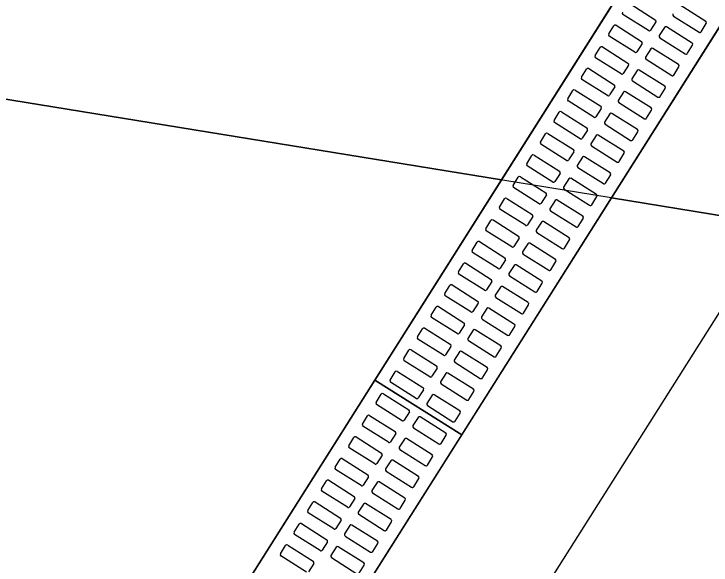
# Model space of a CAD drawing. Extents: x -746176 to -739709, y -1128407 to -1124482.
# Drawn here: x -743177.967 to -743176.607, y -1127098.094 to -1127097.018 of the extents above; entities that cross this region are included whole.
import ezdxf

# ---------------------------------------------------------------- set-up
doc = ezdxf.new("R2010")
doc.units = 0
for name, color, linetype in [('_Zabezpečovací zařízení_trasa', 7, 'Continuous'), ('ODVODNENI', 7, 'Continuous'), ('OSA_KOMUNIKACE', 7, 'Continuous'), ('SRAFA_UPRAVA', 7, 'Continuous')]:
    doc.layers.add(name, color=color, linetype=linetype)

msp = doc.modelspace()

# ---------------------------------------------------------------- linework, layer by layer
at = {"layer": '_Zabezpečovací zařízení_trasa'}
msp.add_lwpolyline([(-743018.819, -1126847.7365), (-743049.2803, -1126895.9513), (-743072.4868, -1126932.7514), (-743098.6471, -1126974.1456), (-743125.9402, -1127017.3839), (-743152.604, -1127059.6082), (-743175.0227, -1127095.1157), (-743199.1633, -1127133.3459), (-743215.971, -1127159.9412), (-743232.818, -1127186.5147), (-743247.4563, -1127209.8113), (-743254.52, -1127221.6389), (-743261.299, -1127233.6914), (-743264.1553, -1127239.1951), (-743264.862, -1127241.1083), (-743267.3367, -1127245.816), (-743268.2889, -1127247.1585), (-743271.7107, -1127253.7504), (-743281.1217, -1127274.1963), (-743291.9232, -1127301.4196), (-743296.7241, -1127315.2221), (-743301.1161, -1127329.1278), (-743306.7868, -1127349.5059)], dxfattribs=at)
at = {"layer": 'ODVODNENI'}
for p, q in [((-743177.2628, -1127097.7328), (-743176.729, -1127096.8872)), ((-743177.7966, -1127098.5784), (-743177.2628, -1127097.7328)), ((-743177.2628, -1127097.7328), (-743177.0937, -1127097.8396))]:
    msp.add_line(p, q, dxfattribs=at)
for points in [[(-743177.0937, -1127097.8396), (-743176.5599, -1127096.994), (-743176.729, -1127096.8872), (-743177.2628, -1127097.7328)], [(-743177.6275, -1127098.6852), (-743177.0937, -1127097.8396), (-743177.2628, -1127097.7328), (-743177.7966, -1127098.5784)]]:
    msp.add_lwpolyline(points, close=True, dxfattribs=at)
for points in [[(-743176.766, -1127096.9983), (-743176.7161, -1127097.0298)], [(-743176.6176, -1127097.033), (-743176.6675, -1127097.0015)], [(-743176.7295, -1127097.0509), (-743176.7793, -1127097.0194)], [(-743176.6808, -1127097.0226), (-743176.6309, -1127097.0541)], [(-743176.8069, -1127097.0575), (-743176.7968, -1127097.0415)], [(-743176.7927, -1127097.0405), (-743176.7428, -1127097.072)], [(-743176.7152, -1127097.0339), (-743176.7253, -1127097.05)], [(-743176.6268, -1127097.0531), (-743176.6167, -1127097.0371)], [(-743176.6983, -1127097.0446), (-743176.7084, -1127097.0607)], [(-743176.6442, -1127097.0752), (-743176.6941, -1127097.0437)], [(-743176.7561, -1127097.0931), (-743176.806, -1127097.0616)], [(-743176.7075, -1127097.0648), (-743176.6576, -1127097.0963)], [(-743176.8193, -1127097.0827), (-743176.7694, -1127097.1142)], [(-743176.7418, -1127097.0762), (-743176.752, -1127097.0922)], [(-743176.6534, -1127097.0953), (-743176.6433, -1127097.0793)], [(-743176.8336, -1127097.0997), (-743176.8235, -1127097.0837)], [(-743176.7249, -1127097.0868), (-743176.7351, -1127097.1029)], [(-743176.6709, -1127097.1174), (-743176.7208, -1127097.0859)], [(-743176.7828, -1127097.1354), (-743176.8327, -1127097.1039)], [(-743176.7341, -1127097.107), (-743176.6842, -1127097.1385)], [(-743176.7685, -1127097.1184), (-743176.7786, -1127097.1344)], [(-743176.6801, -1127097.1376), (-743176.67, -1127097.1215)], [(-743176.8602, -1127097.1419), (-743176.8501, -1127097.1259)], [(-743176.846, -1127097.125), (-743176.7961, -1127097.1565)], [(-743176.7516, -1127097.1291), (-743176.7617, -1127097.1451)], [(-743176.6976, -1127097.1596), (-743176.7474, -1127097.1281)], [(-743176.8094, -1127097.1776), (-743176.8593, -1127097.1461)], [(-743176.7608, -1127097.1492), (-743176.7109, -1127097.1807)], [(-743176.7952, -1127097.1606), (-743176.8053, -1127097.1766)], [(-743176.7067, -1127097.1798), (-743176.6966, -1127097.1638)], [(-743176.8869, -1127097.1842), (-743176.8768, -1127097.1681)], [(-743176.8726, -1127097.1672), (-743176.8227, -1127097.1987)], [(-743176.7782, -1127097.1713), (-743176.7884, -1127097.1873)], [(-743176.7242, -1127097.2018), (-743176.7741, -1127097.1703)], [(-743176.8361, -1127097.2198), (-743176.886, -1127097.1883)], [(-743176.7874, -1127097.1915), (-743176.7375, -1127097.2229)], [(-743176.8218, -1127097.2028), (-743176.8319, -1127097.2189)], [(-743176.9135, -1127097.2264), (-743176.9034, -1127097.2103)], [(-743176.8993, -1127097.2094), (-743176.8494, -1127097.2409)], [(-743176.8049, -1127097.2135), (-743176.815, -1127097.2295)], [(-743176.7509, -1127097.2441), (-743176.8008, -1127097.2126)], [(-743176.7334, -1127097.222), (-743176.7233, -1127097.206)], [(-743176.8627, -1127097.262), (-743176.9126, -1127097.2305)], [(-743176.8485, -1127097.245), (-743176.8586, -1127097.2611)], [(-743176.8141, -1127097.2337), (-743176.7642, -1127097.2652)], [(-743176.9402, -1127097.2686), (-743176.9301, -1127097.2526)], [(-743176.9259, -1127097.2516), (-743176.876, -1127097.2831)], [(-743176.8315, -1127097.2557), (-743176.8417, -1127097.2718)], [(-743176.7775, -1127097.2863), (-743176.8274, -1127097.2548)], [(-743176.7601, -1127097.2642), (-743176.7499, -1127097.2482)], [(-743176.8894, -1127097.3042), (-743176.9393, -1127097.2727)], [(-743176.8407, -1127097.2759), (-743176.7908, -1127097.3074)], [(-743176.9669, -1127097.3108), (-743176.9567, -1127097.2948)], [(-743176.9526, -1127097.2939), (-743176.9027, -1127097.3254)], [(-743176.8751, -1127097.2873), (-743176.8852, -1127097.3033)], [(-743176.8582, -1127097.2979), (-743176.8683, -1127097.314)], [(-743176.8042, -1127097.3285), (-743176.8541, -1127097.297)], [(-743176.7867, -1127097.3065), (-743176.7766, -1127097.2904)], [(-743176.916, -1127097.3465), (-743176.9659, -1127097.315)], [(-743176.8674, -1127097.3181), (-743176.8175, -1127097.3496)], [(-743176.9935, -1127097.353), (-743176.9834, -1127097.337)], [(-743176.9792, -1127097.3361), (-743176.9294, -1127097.3676)], [(-743176.9018, -1127097.3295), (-743176.9119, -1127097.3455)], [(-743176.8849, -1127097.3402), (-743176.895, -1127097.3562)], [(-743176.8308, -1127097.3707), (-743176.8807, -1127097.3392)], [(-743176.8134, -1127097.3487), (-743176.8032, -1127097.3326)], [(-743176.9427, -1127097.3887), (-743176.9926, -1127097.3572)], [(-743176.894, -1127097.3603), (-743176.8442, -1127097.3918)], [(-743177.0202, -1127097.3953), (-743177.01, -1127097.3792)], [(-743177.0059, -1127097.3783), (-743176.956, -1127097.4098)], [(-743176.9284, -1127097.3717), (-743176.9385, -1127097.3877)], [(-743176.8575, -1127097.4129), (-743176.9074, -1127097.3815)], [(-743176.84, -1127097.3909), (-743176.8299, -1127097.3749)], [(-743176.9115, -1127097.3824), (-743176.9216, -1127097.3984)], [(-743176.9693, -1127097.4309), (-743177.0192, -1127097.3994)], [(-743176.9207, -1127097.4026), (-743176.8708, -1127097.4341)], [(-743177.0468, -1127097.4375), (-743177.0367, -1127097.4215)], [(-743177.0326, -1127097.4205), (-743176.9827, -1127097.452)], [(-743176.9551, -1127097.4139), (-743176.9652, -1127097.43)], [(-743176.8667, -1127097.4331), (-743176.8565, -1127097.4171)], [(-743176.9382, -1127097.4246), (-743176.9483, -1127097.4406)], [(-743176.8841, -1127097.4552), (-743176.934, -1127097.4237)], [(-743176.996, -1127097.4731), (-743177.0459, -1127097.4416)], [(-743176.9474, -1127097.4448), (-743176.8975, -1127097.4763)], [(-743177.0592, -1127097.4627), (-743177.0093, -1127097.4942)], [(-743176.9817, -1127097.4562), (-743176.9919, -1127097.4722)], [(-743176.8933, -1127097.4753), (-743176.8832, -1127097.4593)], [(-743177.0735, -1127097.4797), (-743177.0633, -1127097.4637)], [(-743176.9648, -1127097.4668), (-743176.9749, -1127097.4829)], [(-743176.9108, -1127097.4974), (-743176.9607, -1127097.4659)], [(-743177.0226, -1127097.5153), (-743177.0725, -1127097.4839)], [(-743176.974, -1127097.487), (-743176.9241, -1127097.5185)], [(-743177.0084, -1127097.4984), (-743177.0185, -1127097.5144)], [(-743176.92, -1127097.5176), (-743176.9099, -1127097.5015)], [(-743177.1001, -1127097.5219), (-743177.09, -1127097.5059)], [(-743177.0859, -1127097.505), (-743177.036, -1127097.5365)], [(-743176.9915, -1127097.5091), (-743177.0016, -1127097.5251)], [(-743176.9374, -1127097.5396), (-743176.9873, -1127097.5081)], [(-743177.0493, -1127097.5576), (-743177.0992, -1127097.5261)], [(-743177.0007, -1127097.5292), (-743176.9508, -1127097.5607)], [(-743177.035, -1127097.5406), (-743177.0452, -1127097.5566)], [(-743176.9466, -1127097.5598), (-743176.9365, -1127097.5437)], [(-743177.1268, -1127097.5642), (-743177.1167, -1127097.5481)], [(-743177.1125, -1127097.5472), (-743177.0626, -1127097.5787)], [(-743177.0181, -1127097.5513), (-743177.0282, -1127097.5673)], [(-743176.9641, -1127097.5818), (-743177.014, -1127097.5503)], [(-743177.076, -1127097.5998), (-743177.1258, -1127097.5683)], [(-743177.0273, -1127097.5714), (-743176.9774, -1127097.6029)], [(-743177.0617, -1127097.5828), (-743177.0718, -1127097.5989)], [(-743176.9733, -1127097.602), (-743176.9632, -1127097.586)], [(-743177.1534, -1127097.6064), (-743177.1433, -1127097.5903)], [(-743177.1392, -1127097.5894), (-743177.0893, -1127097.6209)], [(-743177.0448, -1127097.5935), (-743177.0549, -1127097.6095)], [(-743176.9907, -1127097.6241), (-743177.0406, -1127097.5926)], [(-743177.1026, -1127097.642), (-743177.1525, -1127097.6105)], [(-743177.0883, -1127097.625), (-743177.0985, -1127097.6411)], [(-743177.054, -1127097.6137), (-743177.0041, -1127097.6452)], [(-743177.1801, -1127097.6486), (-743177.17, -1127097.6326)], [(-743177.1658, -1127097.6316), (-743177.1159, -1127097.6631)], [(-743177.0714, -1127097.6357), (-743177.0816, -1127097.6518)], [(-743177.0174, -1127097.6663), (-743177.0673, -1127097.6348)], [(-743176.9999, -1127097.6442), (-743176.9898, -1127097.6282)], [(-743177.1293, -1127097.6842), (-743177.1792, -1127097.6527)], [(-743177.115, -1127097.6673), (-743177.1251, -1127097.6833)], [(-743177.0806, -1127097.6559), (-743177.0307, -1127097.6874)], [(-743177.2067, -1127097.6908), (-743177.1966, -1127097.6748)], [(-743177.1925, -1127097.6738), (-743177.1426, -1127097.7053)], [(-743177.0981, -1127097.6779), (-743177.1082, -1127097.694)], [(-743177.0441, -1127097.7085), (-743177.0939, -1127097.677)], [(-743177.0266, -1127097.6865), (-743177.0165, -1127097.6704)], [(-743177.1559, -1127097.7265), (-743177.2058, -1127097.695)], [(-743177.1073, -1127097.6981), (-743177.0574, -1127097.7296)], [(-743177.2334, -1127097.733), (-743177.2233, -1127097.717)], [(-743177.2191, -1127097.7161), (-743177.1692, -1127097.7476)], [(-743177.1417, -1127097.7095), (-743177.1518, -1127097.7255)], [(-743177.1247, -1127097.7202), (-743177.1349, -1127097.7362)], [(-743177.0707, -1127097.7507), (-743177.1206, -1127097.7192)], [(-743177.0532, -1127097.7287), (-743177.0431, -1127097.7126)], [(-743177.1826, -1127097.7687), (-743177.2325, -1127097.7372)], [(-743177.1339, -1127097.7403), (-743177.084, -1127097.7718)], [(-743177.2608, -1127097.7764), (-743177.2507, -1127097.7604)], [(-743177.2465, -1127097.7595), (-743177.1966, -1127097.791)], [(-743177.1683, -1127097.7517), (-743177.1784, -1127097.7677)], [(-743177.1514, -1127097.7624), (-743177.1615, -1127097.7784)], [(-743177.0974, -1127097.7929), (-743177.1473, -1127097.7614)], [(-743177.0799, -1127097.7709), (-743177.0698, -1127097.7549)], [(-743177.21, -1127097.8121), (-743177.2599, -1127097.7806)], [(-743177.1606, -1127097.7826), (-743177.1107, -1127097.8141)], [(-743177.2874, -1127097.8187), (-743177.2773, -1127097.8026)], [(-743177.2732, -1127097.8017), (-743177.2233, -1127097.8332)], [(-743177.1957, -1127097.7951), (-743177.2058, -1127097.8111)], [(-743177.1066, -1127097.8131), (-743177.0964, -1127097.7971)], [(-743177.1788, -1127097.8058), (-743177.1889, -1127097.8218)], [(-743177.1248, -1127097.8363), (-743177.1746, -1127097.8048)], [(-743177.2366, -1127097.8543), (-743177.2865, -1127097.8228)], [(-743177.188, -1127097.8259), (-743177.1381, -1127097.8574)], [(-743177.2998, -1127097.8439), (-743177.2499, -1127097.8754)], [(-743177.2224, -1127097.8373), (-743177.2325, -1127097.8534)], [(-743177.1339, -1127097.8565), (-743177.1238, -1127097.8405)], [(-743177.3141, -1127097.8609), (-743177.304, -1127097.8448)], [(-743177.2054, -1127097.848), (-743177.2156, -1127097.864)], [(-743177.1514, -1127097.8786), (-743177.2013, -1127097.8471)], [(-743177.2633, -1127097.8965), (-743177.3132, -1127097.865)], [(-743177.2146, -1127097.8682), (-743177.1647, -1127097.8997)], [(-743177.249, -1127097.8795), (-743177.2591, -1127097.8956)], [(-743177.1606, -1127097.8987), (-743177.1505, -1127097.8827)], [(-743177.3407, -1127097.9031), (-743177.3306, -1127097.8871)], [(-743177.3265, -1127097.8861), (-743177.2766, -1127097.9176)], [(-743177.2321, -1127097.8902), (-743177.2422, -1127097.9063)], [(-743177.1781, -1127097.9208), (-743177.228, -1127097.8893)], [(-743177.2899, -1127097.9387), (-743177.3398, -1127097.9072)], [(-743177.2413, -1127097.9104), (-743177.1914, -1127097.9419)], [(-743177.2757, -1127097.9218), (-743177.2858, -1127097.9378)], [(-743177.1873, -1127097.941), (-743177.1771, -1127097.9249)], [(-743177.3674, -1127097.9453), (-743177.3573, -1127097.9293)], [(-743177.3531, -1127097.9283), (-743177.3032, -1127097.9598)], [(-743177.2587, -1127097.9324), (-743177.2689, -1127097.9485)], [(-743177.2047, -1127097.963), (-743177.2546, -1127097.9315)], [(-743177.3166, -1127097.981), (-743177.3665, -1127097.9495)], [(-743177.2679, -1127097.9526), (-743177.218, -1127097.9841)], [(-743177.3023, -1127097.964), (-743177.3124, -1127097.98)], [(-743177.3941, -1127097.9875), (-743177.3839, -1127097.9715)], [(-743177.3798, -1127097.9706), (-743177.3299, -1127098.0021)], [(-743177.2854, -1127097.9747), (-743177.2955, -1127097.9907)], [(-743177.2314, -1127098.0052), (-743177.2813, -1127097.9737)], [(-743177.2139, -1127097.9832), (-743177.2038, -1127097.9671)], [(-743177.3432, -1127098.0232), (-743177.3931, -1127097.9917)], [(-743177.329, -1127098.0062), (-743177.3391, -1127098.0222)], [(-743177.2946, -1127097.9948), (-743177.2447, -1127098.0263)], [(-743177.4207, -1127098.0298), (-743177.4106, -1127098.0137)], [(-743177.4064, -1127098.0128), (-743177.3566, -1127098.0443)], [(-743177.3121, -1127098.0169), (-743177.3222, -1127098.0329)], [(-743177.258, -1127098.0474), (-743177.3079, -1127098.0159)], [(-743177.2406, -1127098.0254), (-743177.2304, -1127098.0094)], [(-743177.3699, -1127098.0654), (-743177.4198, -1127098.0339)], [(-743177.3212, -1127098.0371), (-743177.2714, -1127098.0685)], [(-743177.4474, -1127098.072), (-743177.4372, -1127098.0559)], [(-743177.4331, -1127098.055), (-743177.3832, -1127098.0865)], [(-743177.3556, -1127098.0484), (-743177.3657, -1127098.0645)], [(-743177.3387, -1127098.0591), (-743177.3488, -1127098.0751)], [(-743177.2847, -1127098.0897), (-743177.3346, -1127098.0582)], [(-743177.2672, -1127098.0676), (-743177.2571, -1127098.0516)], [(-743177.3965, -1127098.1076), (-743177.4464, -1127098.0761)], [(-743177.3479, -1127098.0793), (-743177.298, -1127098.1108)], [(-743177.3823, -1127098.0906), (-743177.3924, -1127098.1067)], [(-743177.2939, -1127098.1098), (-743177.2837, -1127098.0938)]]:
    msp.add_lwpolyline(points, dxfattribs=at)
for centre, start, end in [((-743176.7777, -1127097.0169), 147.7363, 237.7363), ((-743176.6792, -1127097.02), 147.7363, 237.7363), ((-743176.7943, -1127097.0431), 57.7363, 147.7363), ((-743176.7177, -1127097.0323), 327.7363, 57.7363), ((-743176.6192, -1127097.0355), 327.7363, 57.7363), ((-743176.7279, -1127097.0484), 237.7363, 327.7363), ((-743176.6957, -1127097.0462), 57.7363, 147.7363), ((-743176.6293, -1127097.0515), 237.7363, 327.7363), ((-743176.8044, -1127097.0591), 147.7363, 237.7363), ((-743176.7059, -1127097.0623), 147.7363, 237.7363), ((-743176.8209, -1127097.0853), 57.7363, 147.7363), ((-743176.7444, -1127097.0746), 327.7363, 57.7363), ((-743176.6459, -1127097.0777), 327.7363, 57.7363), ((-743176.7545, -1127097.0906), 237.7363, 327.7363), ((-743176.7224, -1127097.0884), 57.7363, 147.7363), ((-743176.656, -1127097.0937), 237.7363, 327.7363), ((-743176.831, -1127097.1013), 147.7363, 237.7363), ((-743176.7325, -1127097.1045), 147.7363, 237.7363), ((-743176.771, -1127097.1168), 327.7363, 57.7363), ((-743176.6725, -1127097.1199), 327.7363, 57.7363), ((-743176.8476, -1127097.1275), 57.7363, 147.7363), ((-743176.7812, -1127097.1328), 237.7363, 327.7363), ((-743176.749, -1127097.1307), 57.7363, 147.7363), ((-743176.8577, -1127097.1435), 147.7363, 237.7363), ((-743176.7592, -1127097.1467), 147.7363, 237.7363), ((-743176.6826, -1127097.136), 237.7363, 327.7363), ((-743176.7977, -1127097.159), 327.7363, 57.7363), ((-743176.6992, -1127097.1622), 327.7363, 57.7363), ((-743176.8742, -1127097.1697), 57.7363, 147.7363), ((-743176.8078, -1127097.175), 237.7363, 327.7363), ((-743176.7757, -1127097.1729), 57.7363, 147.7363), ((-743176.8844, -1127097.1858), 147.7363, 237.7363), ((-743176.7858, -1127097.1889), 147.7363, 237.7363), ((-743176.7093, -1127097.1782), 237.7363, 327.7363), ((-743176.8243, -1127097.2012), 327.7363, 57.7363), ((-743176.7258, -1127097.2044), 327.7363, 57.7363), ((-743176.9009, -1127097.2119), 57.7363, 147.7363), ((-743176.8345, -1127097.2173), 237.7363, 327.7363), ((-743176.8024, -1127097.2151), 57.7363, 147.7363), ((-743176.911, -1127097.228), 147.7363, 237.7363), ((-743176.8125, -1127097.2311), 147.7363, 237.7363), ((-743176.7359, -1127097.2204), 237.7363, 327.7363), ((-743176.851, -1127097.2434), 327.7363, 57.7363), ((-743176.7525, -1127097.2466), 327.7363, 57.7363), ((-743176.9275, -1127097.2542), 57.7363, 147.7363), ((-743176.829, -1127097.2573), 57.7363, 147.7363), ((-743176.9377, -1127097.2702), 147.7363, 237.7363), ((-743176.8611, -1127097.2595), 237.7363, 327.7363), ((-743176.8391, -1127097.2734), 147.7363, 237.7363), ((-743176.7626, -1127097.2626), 237.7363, 327.7363), ((-743176.8776, -1127097.2857), 327.7363, 57.7363), ((-743176.7791, -1127097.2888), 327.7363, 57.7363), ((-743176.9542, -1127097.2964), 57.7363, 147.7363), ((-743176.8557, -1127097.2995), 57.7363, 147.7363), ((-743176.9643, -1127097.3124), 147.7363, 237.7363), ((-743176.8878, -1127097.3017), 237.7363, 327.7363), ((-743176.8658, -1127097.3156), 147.7363, 237.7363), ((-743176.7892, -1127097.3049), 237.7363, 327.7363), ((-743176.9043, -1127097.3279), 327.7363, 57.7363), ((-743176.9808, -1127097.3386), 57.7363, 147.7363), ((-743176.8823, -1127097.3418), 57.7363, 147.7363), ((-743176.8058, -1127097.331), 327.7363, 57.7363), ((-743176.991, -1127097.3547), 147.7363, 237.7363), ((-743176.9144, -1127097.3439), 237.7363, 327.7363), ((-743176.8159, -1127097.3471), 237.7363, 327.7363), ((-743176.931, -1127097.3701), 327.7363, 57.7363), ((-743176.8924, -1127097.3578), 147.7363, 237.7363), ((-743177.0075, -1127097.3808), 57.7363, 147.7363), ((-743176.909, -1127097.384), 57.7363, 147.7363), ((-743176.8324, -1127097.3733), 327.7363, 57.7363), ((-743177.0176, -1127097.3969), 147.7363, 237.7363), ((-743176.9411, -1127097.3861), 237.7363, 327.7363), ((-743176.8426, -1127097.3893), 237.7363, 327.7363), ((-743176.9191, -1127097.4), 147.7363, 237.7363), ((-743177.0342, -1127097.4231), 57.7363, 147.7363), ((-743176.9576, -1127097.4123), 327.7363, 57.7363), ((-743176.8591, -1127097.4155), 327.7363, 57.7363), ((-743176.9677, -1127097.4284), 237.7363, 327.7363), ((-743176.9356, -1127097.4262), 57.7363, 147.7363), ((-743176.8692, -1127097.4315), 237.7363, 327.7363), ((-743177.0443, -1127097.4391), 147.7363, 237.7363), ((-743176.9457, -1127097.4422), 147.7363, 237.7363), ((-743177.0608, -1127097.4653), 57.7363, 147.7363), ((-743176.9843, -1127097.4546), 327.7363, 57.7363), ((-743176.8857, -1127097.4577), 327.7363, 57.7363), ((-743176.9944, -1127097.4706), 237.7363, 327.7363), ((-743176.9623, -1127097.4684), 57.7363, 147.7363), ((-743176.8959, -1127097.4737), 237.7363, 327.7363), ((-743177.0709, -1127097.4813), 147.7363, 237.7363), ((-743176.9724, -1127097.4845), 147.7363, 237.7363), ((-743177.0109, -1127097.4968), 327.7363, 57.7363), ((-743176.9124, -1127097.4999), 327.7363, 57.7363), ((-743177.0875, -1127097.5075), 57.7363, 147.7363), ((-743177.021, -1127097.5128), 237.7363, 327.7363), ((-743176.9889, -1127097.5107), 57.7363, 147.7363), ((-743176.9225, -1127097.516), 237.7363, 327.7363), ((-743177.0976, -1127097.5235), 147.7363, 237.7363), ((-743176.9991, -1127097.5267), 147.7363, 237.7363), ((-743177.0376, -1127097.539), 327.7363, 57.7363), ((-743176.939, -1127097.5421), 327.7363, 57.7363), ((-743177.1141, -1127097.5497), 57.7363, 147.7363), ((-743177.0477, -1127097.555), 237.7363, 327.7363), ((-743177.0156, -1127097.5529), 57.7363, 147.7363), ((-743177.1242, -1127097.5658), 147.7363, 237.7363), ((-743177.0257, -1127097.5689), 147.7363, 237.7363), ((-743176.9492, -1127097.5582), 237.7363, 327.7363), ((-743177.0642, -1127097.5812), 327.7363, 57.7363), ((-743176.9657, -1127097.5844), 327.7363, 57.7363), ((-743177.1408, -1127097.5919), 57.7363, 147.7363), ((-743177.0744, -1127097.5973), 237.7363, 327.7363), ((-743177.0422, -1127097.5951), 57.7363, 147.7363), ((-743177.1509, -1127097.608), 147.7363, 237.7363), ((-743177.0524, -1127097.6111), 147.7363, 237.7363), ((-743176.9758, -1127097.6004), 237.7363, 327.7363), ((-743177.0909, -1127097.6234), 327.7363, 57.7363), ((-743176.9924, -1127097.6266), 327.7363, 57.7363), ((-743177.1674, -1127097.6342), 57.7363, 147.7363), ((-743177.0689, -1127097.6373), 57.7363, 147.7363), ((-743177.1775, -1127097.6502), 147.7363, 237.7363), ((-743177.101, -1127097.6395), 237.7363, 327.7363), ((-743177.079, -1127097.6534), 147.7363, 237.7363), ((-743177.0025, -1127097.6426), 237.7363, 327.7363), ((-743177.1175, -1127097.6657), 327.7363, 57.7363), ((-743177.019, -1127097.6688), 327.7363, 57.7363), ((-743177.1941, -1127097.6764), 57.7363, 147.7363), ((-743177.0955, -1127097.6795), 57.7363, 147.7363), ((-743177.2042, -1127097.6924), 147.7363, 237.7363), ((-743177.1277, -1127097.6817), 237.7363, 327.7363), ((-743177.1057, -1127097.6956), 147.7363, 237.7363), ((-743177.0291, -1127097.6848), 237.7363, 327.7363), ((-743177.1442, -1127097.7079), 327.7363, 57.7363), ((-743177.2207, -1127097.7186), 57.7363, 147.7363), ((-743177.1222, -1127097.7218), 57.7363, 147.7363), ((-743177.0457, -1127097.711), 327.7363, 57.7363), ((-743177.2309, -1127097.7346), 147.7363, 237.7363), ((-743177.1543, -1127097.7239), 237.7363, 327.7363), ((-743177.0558, -1127097.7271), 237.7363, 327.7363), ((-743177.1708, -1127097.7501), 327.7363, 57.7363), ((-743177.1323, -1127097.7378), 147.7363, 237.7363), ((-743177.2481, -1127097.762), 57.7363, 147.7363), ((-743177.1489, -1127097.764), 57.7363, 147.7363), ((-743177.0723, -1127097.7533), 327.7363, 57.7363), ((-743177.181, -1127097.7661), 237.7363, 327.7363), ((-743177.0824, -1127097.7693), 237.7363, 327.7363), ((-743177.2582, -1127097.778), 147.7363, 237.7363), ((-743177.159, -1127097.78), 147.7363, 237.7363), ((-743177.2748, -1127097.8042), 57.7363, 147.7363), ((-743177.1982, -1127097.7935), 327.7363, 57.7363), ((-743177.099, -1127097.7955), 327.7363, 57.7363), ((-743177.2084, -1127097.8095), 237.7363, 327.7363), ((-743177.1762, -1127097.8074), 57.7363, 147.7363), ((-743177.1091, -1127097.8115), 237.7363, 327.7363), ((-743177.2849, -1127097.8203), 147.7363, 237.7363), ((-743177.1864, -1127097.8234), 147.7363, 237.7363), ((-743177.3014, -1127097.8464), 57.7363, 147.7363), ((-743177.2249, -1127097.8357), 327.7363, 57.7363), ((-743177.1264, -1127097.8389), 327.7363, 57.7363), ((-743177.235, -1127097.8518), 237.7363, 327.7363), ((-743177.2029, -1127097.8496), 57.7363, 147.7363), ((-743177.1365, -1127097.8549), 237.7363, 327.7363), ((-743177.3116, -1127097.8625), 147.7363, 237.7363), ((-743177.213, -1127097.8656), 147.7363, 237.7363), ((-743177.2515, -1127097.8779), 327.7363, 57.7363), ((-743177.153, -1127097.8811), 327.7363, 57.7363), ((-743177.3281, -1127097.8887), 57.7363, 147.7363), ((-743177.2617, -1127097.894), 237.7363, 327.7363), ((-743177.2296, -1127097.8918), 57.7363, 147.7363), ((-743177.3382, -1127097.9047), 147.7363, 237.7363), ((-743177.2397, -1127097.9079), 147.7363, 237.7363), ((-743177.1631, -1127097.8971), 237.7363, 327.7363), ((-743177.2782, -1127097.9202), 327.7363, 57.7363), ((-743177.1797, -1127097.9233), 327.7363, 57.7363), ((-743177.3547, -1127097.9309), 57.7363, 147.7363), ((-743177.2883, -1127097.9362), 237.7363, 327.7363), ((-743177.2562, -1127097.934), 57.7363, 147.7363), ((-743177.3649, -1127097.9469), 147.7363, 237.7363), ((-743177.2663, -1127097.9501), 147.7363, 237.7363), ((-743177.1898, -1127097.9393), 237.7363, 327.7363), ((-743177.3049, -1127097.9624), 327.7363, 57.7363), ((-743177.2063, -1127097.9655), 327.7363, 57.7363), ((-743177.3814, -1127097.9731), 57.7363, 147.7363), ((-743177.315, -1127097.9784), 237.7363, 327.7363), ((-743177.2829, -1127097.9763), 57.7363, 147.7363), ((-743177.3915, -1127097.9891), 147.7363, 237.7363), ((-743177.293, -1127097.9923), 147.7363, 237.7363), ((-743177.2164, -1127097.9816), 237.7363, 327.7363), ((-743177.3315, -1127098.0046), 327.7363, 57.7363), ((-743177.233, -1127098.0078), 327.7363, 57.7363), ((-743177.408, -1127098.0153), 57.7363, 147.7363), ((-743177.3095, -1127098.0185), 57.7363, 147.7363), ((-743177.4182, -1127098.0314), 147.7363, 237.7363), ((-743177.3416, -1127098.0206), 237.7363, 327.7363), ((-743177.3196, -1127098.0345), 147.7363, 237.7363), ((-743177.2431, -1127098.0238), 237.7363, 327.7363), ((-743177.3582, -1127098.0468), 327.7363, 57.7363), ((-743177.2596, -1127098.05), 327.7363, 57.7363), ((-743177.4347, -1127098.0575), 57.7363, 147.7363), ((-743177.3362, -1127098.0607), 57.7363, 147.7363), ((-743177.4448, -1127098.0736), 147.7363, 237.7363), ((-743177.3683, -1127098.0629), 237.7363, 327.7363), ((-743177.3463, -1127098.0767), 147.7363, 237.7363), ((-743177.2698, -1127098.066), 237.7363, 327.7363), ((-743177.3848, -1127098.089), 327.7363, 57.7363), ((-743177.2863, -1127098.0922), 327.7363, 57.7363)]:
    msp.add_arc(centre, 0.003, start, end, dxfattribs=at)
at = {"layer": 'OSA_KOMUNIKACE'}
msp.add_line((-743164.2843, -1127099.4154), (-743182.4996, -1127096.4495), dxfattribs=at)
at = {"layer": 'SRAFA_UPRAVA'}
for p, q in [((-743177.0163, -1127097.3423), (-743175.8563, -1127095.5049)), ((-743175.6419, -1127095.5398), (-743176.8018, -1127097.3773)), ((-743182.4981, -1127096.4502), (-743177.0163, -1127097.3423)), ((-743177.0163, -1127097.3423), (-743182.4981, -1127096.4502)), ((-743178.1763, -1127099.1798), (-743177.0163, -1127097.3423)), ((-743176.8018, -1127097.3773), (-743177.9618, -1127099.2147)), ((-743176.8018, -1127097.3773), (-743175.8714, -1127097.5288)), ((-743175.8714, -1127097.5288), (-743176.8018, -1127097.3773))]:
    msp.add_line(p, q, dxfattribs=at)

doc.saveas('drawing.dxf')
